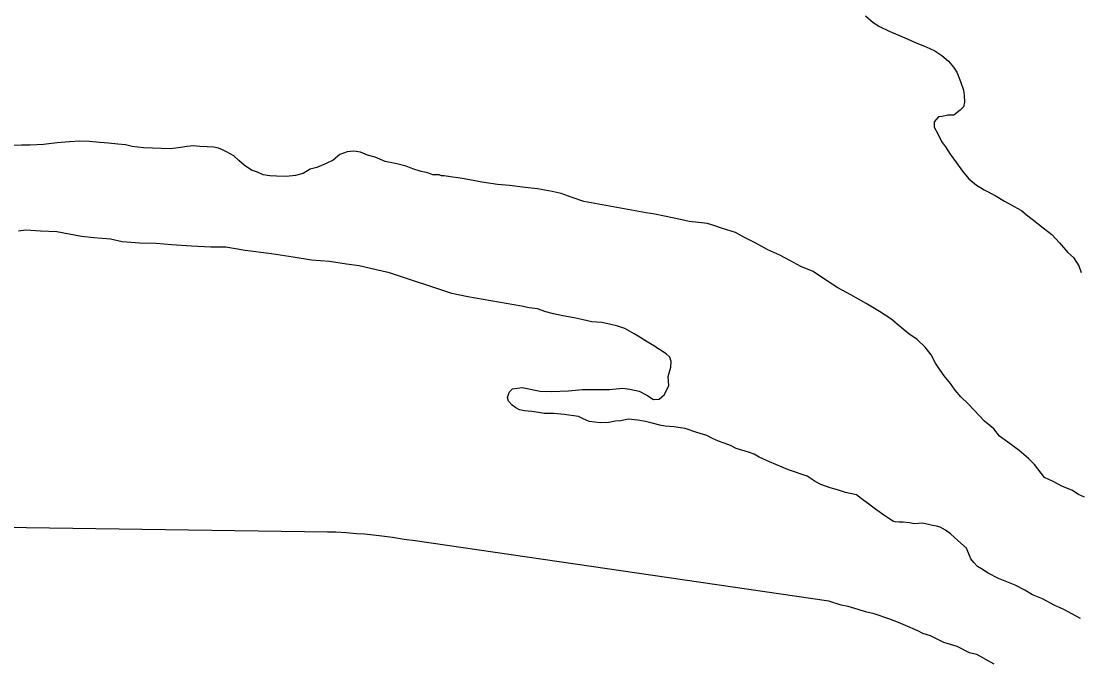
# Model space of a CAD drawing. Extents: x -939622 to -934245, y 1383184 to 1385301.
# Drawn here: x -936429.4 to -936423.23, y 1384612.1 to 1384615.84 of the extents above; entities that cross this region are included whole.
import ezdxf

# ---------------------------------------------------------------- set-up
doc = ezdxf.new("R2010")
doc.units = 0
doc.layers.add('Level 10', color=7, linetype='Continuous')
doc.layers.add('Level 9', color=7, linetype='Continuous')

msp = doc.modelspace()

# ---------------------------------------------------------------- linework, layer by layer
at = {"layer": 'Level 10'}
msp.add_lwpolyline([(-936423.7258, 1384612.0911), (-936423.8271, 1384612.1472), (-936423.8707, 1384612.1569), (-936423.9418, 1384612.1944), (-936424.0191, 1384612.217), (-936424.0315, 1384612.2223), (-936424.098, 1384612.255), (-936424.1415, 1384612.2691), (-936424.1717, 1384612.2858), (-936424.2441, 1384612.3169), (-936424.2839, 1384612.3332), (-936424.3352, 1384612.3541), (-936424.427, 1384612.384), (-936424.4761, 1384612.3967), (-936424.5204, 1384612.4102), (-936424.578, 1384612.4262), (-936424.6194, 1384612.4357), (-936424.6905, 1384612.4588), (-936427.1055, 1384612.8097), (-936427.1698, 1384612.8176), (-936427.2375, 1384612.8289), (-936427.3142, 1384612.8388), (-936427.4005, 1384612.8489), (-936427.448, 1384612.8519), (-936427.5068, 1384612.8573), (-936427.5682, 1384612.8616), (-936427.6164, 1384612.8612), (-936432.2131, 1384612.9272)], dxfattribs=at)
at = {"layer": 'Level 9'}
for points in [[(-936424.4771, 1384615.8729), (-936424.432, 1384615.8342), (-936424.3959, 1384615.8105), (-936424.3388, 1384615.784), (-936424.2878, 1384615.7634), (-936424.2337, 1384615.7398), (-936424.1767, 1384615.7133), (-936424.1226, 1384615.6927), (-936424.0716, 1384615.6691), (-936424.0325, 1384615.6424), (-936423.9933, 1384615.6097), (-936423.9631, 1384615.574)], [(-936424.4771, 1384615.8729), (-936424.432, 1384615.8342), (-936424.3959, 1384615.8105), (-936424.3388, 1384615.784), (-936424.2878, 1384615.7634), (-936424.2337, 1384615.7398), (-936424.1767, 1384615.7133), (-936424.1226, 1384615.6927), (-936424.0716, 1384615.6691), (-936424.0325, 1384615.6424), (-936423.9933, 1384615.6097), (-936423.9631, 1384615.574)], [(-936423.9631, 1384615.574), (-936423.9449, 1384615.5441), (-936423.9235, 1384615.4903), (-936423.9052, 1384615.4394), (-936423.902, 1384615.4094), (-936423.8987, 1384615.3704), (-936423.9044, 1384615.3433), (-936423.9252, 1384615.3222), (-936423.9609, 1384615.2949), (-936423.9968, 1384615.2946), (-936424.0297, 1384615.2853), (-936424.0506, 1384615.2851), (-936424.0773, 1384615.2549), (-936424.0771, 1384615.2249), (-936424.0558, 1384615.186), (-936424.0345, 1384615.1412), (-936424.0103, 1384615.1084), (-936423.9831, 1384615.0666), (-936423.9468, 1384615.0159), (-936423.9105, 1384614.9681), (-936423.8742, 1384614.9234), (-936423.829, 1384614.8848), (-936423.7839, 1384614.8581), (-936423.7208, 1384614.8256), (-936423.6667, 1384614.7931), (-936423.6096, 1384614.7605), (-936423.5675, 1384614.7368), (-936423.5374, 1384614.7131), (-936423.5043, 1384614.6863), (-936423.4411, 1384614.6358), (-936423.3899, 1384614.5972), (-936423.3446, 1384614.5496), (-936423.2963, 1384614.493), (-936423.2632, 1384614.4632), (-936423.2329, 1384614.4155), (-936423.2176, 1384614.3766)], [(-936423.9631, 1384615.574), (-936423.9449, 1384615.5441), (-936423.9235, 1384615.4903), (-936423.9052, 1384615.4394), (-936423.902, 1384615.4094), (-936423.8987, 1384615.3704), (-936423.9044, 1384615.3433), (-936423.9252, 1384615.3222), (-936423.9609, 1384615.2949), (-936423.9968, 1384615.2946), (-936424.0297, 1384615.2853), (-936424.0506, 1384615.2851), (-936424.0773, 1384615.2549), (-936424.0771, 1384615.2249), (-936424.0558, 1384615.186), (-936424.0345, 1384615.1412), (-936424.0103, 1384615.1084), (-936423.9831, 1384615.0666), (-936423.9468, 1384615.0159), (-936423.9105, 1384614.9681), (-936423.8742, 1384614.9234), (-936423.829, 1384614.8848), (-936423.7839, 1384614.8581), (-936423.7208, 1384614.8256), (-936423.6667, 1384614.7931), (-936423.6096, 1384614.7605), (-936423.5675, 1384614.7368), (-936423.5374, 1384614.7131), (-936423.5043, 1384614.6863), (-936423.4411, 1384614.6358), (-936423.3899, 1384614.5972), (-936423.3446, 1384614.5496), (-936423.2963, 1384614.493), (-936423.2632, 1384614.4632), (-936423.2329, 1384614.4155), (-936423.2176, 1384614.3766)], [(-936428.5018, 1384615.1015), (-936428.5317, 1384615.0982), (-936428.6904, 1384615.1029), (-936428.7563, 1384615.1114), (-936428.7952, 1384615.1201), (-936428.8402, 1384615.1257), (-936428.8941, 1384615.1313), (-936428.945, 1384615.1339), (-936429.0049, 1384615.1394), (-936429.0617, 1384615.1419), (-936429.1215, 1384615.1384), (-936429.1933, 1384615.1318), (-936429.274, 1384615.1221), (-936429.3518, 1384615.1185), (-936429.4027, 1384615.1181), (-936429.4805, 1384615.1174)], [(-936428.5018, 1384615.1015), (-936428.5317, 1384615.0982), (-936428.6904, 1384615.1029), (-936428.7563, 1384615.1114), (-936428.7952, 1384615.1201), (-936428.8402, 1384615.1257), (-936428.8941, 1384615.1313), (-936428.945, 1384615.1339), (-936429.0049, 1384615.1394), (-936429.0617, 1384615.1419), (-936429.1215, 1384615.1384), (-936429.1933, 1384615.1318), (-936429.274, 1384615.1221), (-936429.3518, 1384615.1185), (-936429.4027, 1384615.1181), (-936429.4805, 1384615.1174)], [(-936423.2344, 1384613.0798), (-936423.2735, 1384613.1065), (-936423.3275, 1384613.1271), (-936423.3816, 1384613.1567), (-936423.4326, 1384613.1803), (-936423.4901, 1384613.2548), (-936423.5263, 1384613.2905), (-936423.5805, 1384613.3381), (-936423.6467, 1384613.3856), (-936423.6949, 1384613.4212), (-936423.7281, 1384613.463), (-936423.7823, 1384613.5075), (-936423.8427, 1384613.5731), (-936423.8789, 1384613.6088), (-936423.9211, 1384613.6505), (-936423.9543, 1384613.6892), (-936423.9815, 1384613.728), (-936424.0178, 1384613.7727), (-936424.042, 1384613.8055), (-936424.0693, 1384613.8473), (-936424.0936, 1384613.8952), (-936424.1298, 1384613.9399), (-936424.1751, 1384613.9845), (-936424.2232, 1384614.0171), (-936424.2684, 1384614.0558), (-936424.3286, 1384614.1063), (-936424.3948, 1384614.1478), (-936424.473, 1384614.1952), (-936424.5631, 1384614.2455), (-936424.6383, 1384614.2869), (-936424.7044, 1384614.3283), (-936424.7826, 1384614.3817), (-936424.8547, 1384614.4111), (-936424.9178, 1384614.4466), (-936424.9779, 1384614.4761), (-936425.047, 1384614.5086), (-936425.1161, 1384614.547), (-936425.1822, 1384614.5795), (-936425.2363, 1384614.6091), (-936425.3113, 1384614.6325), (-936425.3623, 1384614.6501), (-936425.3983, 1384614.6618), (-936425.4522, 1384614.6673), (-936425.5061, 1384614.6729), (-936425.5571, 1384614.6845), (-936425.65, 1384614.7047), (-936425.7069, 1384614.7163), (-936425.7579, 1384614.7249), (-936426.1205, 1384614.7909), (-936426.1895, 1384614.8143), (-936426.2525, 1384614.8378), (-936426.3064, 1384614.8494), (-936426.3903, 1384614.8637), (-936426.4622, 1384614.8721), (-936426.5551, 1384614.8834), (-936426.6239, 1384614.8888), (-936426.7168, 1384614.9031), (-936426.7858, 1384614.9175), (-936426.8427, 1384614.926), (-936426.8996, 1384614.9346), (-936426.9356, 1384614.9403), (-936426.9505, 1384614.9401), (-936426.9655, 1384614.946), (-936427.0014, 1384614.9457), (-936427.0314, 1384614.9575), (-936427.0704, 1384614.9662), (-936427.1184, 1384614.9808), (-936427.1574, 1384614.9955), (-936427.2114, 1384615.01), (-936427.2803, 1384615.0245), (-936427.3374, 1384615.048), (-936427.3824, 1384615.0597), (-936427.4244, 1384615.0773), (-936427.4633, 1384615.083), (-936427.5022, 1384615.0797), (-936427.544, 1384615.0643), (-936427.5826, 1384615.031), (-936427.6244, 1384615.0126), (-936427.678, 1384614.9882), (-936427.7169, 1384614.9789), (-936427.7586, 1384614.9545), (-936427.8034, 1384614.9421), (-936427.8572, 1384614.9357), (-936427.914, 1384614.9382), (-936427.953, 1384614.9409), (-936427.9919, 1384614.9466), (-936428.0249, 1384614.9613), (-936428.0609, 1384614.973), (-936428.1031, 1384615.0027), (-936428.1332, 1384615.0295), (-936428.1633, 1384615.0562), (-936428.2054, 1384615.0799), (-936428.2295, 1384615.0917), (-936428.2535, 1384615.1005), (-936428.2804, 1384615.1063), (-936428.3194, 1384615.109), (-936428.3613, 1384615.1116), (-936428.4002, 1384615.1143), (-936428.4361, 1384615.111), (-936428.4749, 1384615.1047), (-936428.5018, 1384615.1015)], [(-936423.2344, 1384613.0798), (-936423.2735, 1384613.1065), (-936423.3275, 1384613.1271), (-936423.3816, 1384613.1567), (-936423.4326, 1384613.1803), (-936423.4901, 1384613.2548), (-936423.5263, 1384613.2905), (-936423.5805, 1384613.3381), (-936423.6467, 1384613.3856), (-936423.6949, 1384613.4212), (-936423.7281, 1384613.463), (-936423.7823, 1384613.5075), (-936423.8427, 1384613.5731), (-936423.8789, 1384613.6088), (-936423.9211, 1384613.6505), (-936423.9543, 1384613.6892), (-936423.9815, 1384613.728), (-936424.0178, 1384613.7727), (-936424.042, 1384613.8055), (-936424.0693, 1384613.8473), (-936424.0936, 1384613.8952), (-936424.1298, 1384613.9399), (-936424.1751, 1384613.9845), (-936424.2232, 1384614.0171), (-936424.2684, 1384614.0558), (-936424.3286, 1384614.1063), (-936424.3948, 1384614.1478), (-936424.473, 1384614.1952), (-936424.5631, 1384614.2455), (-936424.6383, 1384614.2869), (-936424.7044, 1384614.3283), (-936424.7826, 1384614.3817), (-936424.8547, 1384614.4111), (-936424.9178, 1384614.4466), (-936424.9779, 1384614.4761), (-936425.047, 1384614.5086), (-936425.1161, 1384614.547), (-936425.1822, 1384614.5795), (-936425.2363, 1384614.6091), (-936425.3113, 1384614.6325), (-936425.3623, 1384614.6501), (-936425.3983, 1384614.6618), (-936425.4522, 1384614.6673), (-936425.5061, 1384614.6729), (-936425.5571, 1384614.6845), (-936425.65, 1384614.7047), (-936425.7069, 1384614.7163), (-936425.7579, 1384614.7249), (-936426.1205, 1384614.7909), (-936426.1895, 1384614.8143), (-936426.2525, 1384614.8378), (-936426.3064, 1384614.8494), (-936426.3903, 1384614.8637), (-936426.4622, 1384614.8721), (-936426.5551, 1384614.8834), (-936426.6239, 1384614.8888), (-936426.7168, 1384614.9031), (-936426.7858, 1384614.9175), (-936426.8427, 1384614.926), (-936426.8996, 1384614.9346), (-936426.9356, 1384614.9403), (-936426.9505, 1384614.9401), (-936426.9655, 1384614.946), (-936427.0014, 1384614.9457), (-936427.0314, 1384614.9575), (-936427.0704, 1384614.9662), (-936427.1184, 1384614.9808), (-936427.1574, 1384614.9955), (-936427.2114, 1384615.01), (-936427.2803, 1384615.0245), (-936427.3374, 1384615.048), (-936427.3824, 1384615.0597), (-936427.4244, 1384615.0773), (-936427.4633, 1384615.083), (-936427.5022, 1384615.0797), (-936427.544, 1384615.0643), (-936427.5826, 1384615.031), (-936427.6244, 1384615.0126), (-936427.678, 1384614.9882), (-936427.7169, 1384614.9789), (-936427.7586, 1384614.9545), (-936427.8034, 1384614.9421), (-936427.8572, 1384614.9357), (-936427.914, 1384614.9382), (-936427.953, 1384614.9409), (-936427.9919, 1384614.9466), (-936428.0249, 1384614.9613), (-936428.0609, 1384614.973), (-936428.1031, 1384615.0027), (-936428.1332, 1384615.0295), (-936428.1633, 1384615.0562), (-936428.2054, 1384615.0799), (-936428.2295, 1384615.0917), (-936428.2535, 1384615.1005), (-936428.2804, 1384615.1063), (-936428.3194, 1384615.109), (-936428.3613, 1384615.1116), (-936428.4002, 1384615.1143), (-936428.4361, 1384615.111), (-936428.4749, 1384615.1047), (-936428.5018, 1384615.1015)], [(-936426.3861, 1384613.5582), (-936426.425, 1384613.5639), (-936426.467, 1384613.5695), (-936426.4969, 1384613.5753), (-936426.518, 1384613.5871), (-936426.539, 1384613.6019), (-936426.5602, 1384613.6258), (-936426.5663, 1384613.6467), (-936426.5605, 1384613.6648), (-936426.5546, 1384613.6798), (-936426.5368, 1384613.698), (-936426.48, 1384613.7045), (-936426.3751, 1384613.6843), (-936426.3093, 1384613.6819), (-936426.2105, 1384613.6857), (-936426.1298, 1384613.6923), (-936426.046, 1384613.693), (-936425.9712, 1384613.6936), (-936425.8935, 1384613.7003), (-936425.8515, 1384613.6946), (-936425.7976, 1384613.6831), (-936425.7525, 1384613.6594), (-936425.7134, 1384613.6357), (-936425.6805, 1384613.636), (-936425.6508, 1384613.6633), (-936425.6243, 1384613.7175), (-936425.6277, 1384613.7685), (-936425.6131, 1384613.8226), (-936425.6104, 1384613.8557), (-936425.6196, 1384613.8826), (-936425.6407, 1384613.9004), (-936425.7129, 1384613.9479), (-936425.752, 1384613.9716), (-936425.8031, 1384614.0042), (-936425.8271, 1384614.019), (-936425.8812, 1384614.0485), (-936425.9232, 1384614.0632), (-936425.9712, 1384614.0748), (-936426.0162, 1384614.0834), (-936426.0731, 1384614.089), (-936426.124, 1384614.1006), (-936426.178, 1384614.1121), (-936426.2439, 1384614.1236), (-936426.2979, 1384614.1352), (-936426.3428, 1384614.1468), (-936426.3908, 1384614.1644), (-936426.4388, 1384614.17), (-936426.4837, 1384614.1786), (-936426.7983, 1384614.2331), (-936426.8913, 1384614.2533), (-936427.2543, 1384614.3734), (-936427.3412, 1384614.3937), (-936427.4312, 1384614.414), (-936427.5061, 1384614.4254), (-936427.6049, 1384614.4396), (-936427.7097, 1384614.4477), (-936427.8176, 1384614.4648), (-936427.9434, 1384614.4848), (-936428.0962, 1384614.5045), (-936428.21, 1384614.5246), (-936428.2968, 1384614.5239), (-936428.4106, 1384614.529), (-936428.5273, 1384614.537), (-936428.6172, 1384614.5453), (-936428.7129, 1384614.5475), (-936428.8147, 1384614.5557), (-936428.8837, 1384614.5701), (-936428.9795, 1384614.5783), (-936429.0514, 1384614.5867), (-936429.1952, 1384614.6126), (-936429.291, 1384614.6178), (-936429.3778, 1384614.6231), (-936429.4197, 1384614.6167)], [(-936426.3861, 1384613.5582), (-936426.425, 1384613.5639), (-936426.467, 1384613.5695), (-936426.4969, 1384613.5753), (-936426.518, 1384613.5871), (-936426.539, 1384613.6019), (-936426.5602, 1384613.6258), (-936426.5663, 1384613.6467), (-936426.5605, 1384613.6648), (-936426.5546, 1384613.6798), (-936426.5368, 1384613.698), (-936426.48, 1384613.7045), (-936426.3751, 1384613.6843), (-936426.3093, 1384613.6819), (-936426.2105, 1384613.6857), (-936426.1298, 1384613.6923), (-936426.046, 1384613.693), (-936425.9712, 1384613.6936), (-936425.8935, 1384613.7003), (-936425.8515, 1384613.6946), (-936425.7976, 1384613.6831), (-936425.7525, 1384613.6594), (-936425.7134, 1384613.6357), (-936425.6805, 1384613.636), (-936425.6508, 1384613.6633), (-936425.6243, 1384613.7175), (-936425.6277, 1384613.7685), (-936425.6131, 1384613.8226), (-936425.6104, 1384613.8557), (-936425.6196, 1384613.8826), (-936425.6407, 1384613.9004), (-936425.7129, 1384613.9479), (-936425.752, 1384613.9716), (-936425.8031, 1384614.0042), (-936425.8271, 1384614.019), (-936425.8812, 1384614.0485), (-936425.9232, 1384614.0632), (-936425.9712, 1384614.0748), (-936426.0162, 1384614.0834), (-936426.0731, 1384614.089), (-936426.124, 1384614.1006), (-936426.178, 1384614.1121), (-936426.2439, 1384614.1236), (-936426.2979, 1384614.1352), (-936426.3428, 1384614.1468), (-936426.3908, 1384614.1644), (-936426.4388, 1384614.17), (-936426.4837, 1384614.1786), (-936426.7983, 1384614.2331), (-936426.8913, 1384614.2533), (-936427.2543, 1384614.3734), (-936427.3412, 1384614.3937), (-936427.4312, 1384614.414), (-936427.5061, 1384614.4254), (-936427.6049, 1384614.4396), (-936427.7097, 1384614.4477), (-936427.8176, 1384614.4648), (-936427.9434, 1384614.4848), (-936428.0962, 1384614.5045), (-936428.21, 1384614.5246), (-936428.2968, 1384614.5239), (-936428.4106, 1384614.529), (-936428.5273, 1384614.537), (-936428.6172, 1384614.5453), (-936428.7129, 1384614.5475), (-936428.8147, 1384614.5557), (-936428.8837, 1384614.5701), (-936428.9795, 1384614.5783), (-936429.0514, 1384614.5867), (-936429.1952, 1384614.6126), (-936429.291, 1384614.6178), (-936429.3778, 1384614.6231), (-936429.4197, 1384614.6167)], [(-936423.2227, 1384612.3566), (-936423.3189, 1384612.4099), (-936423.3729, 1384612.4334), (-936423.445, 1384612.4719), (-936423.5021, 1384612.4954), (-936423.5472, 1384612.522), (-936423.6043, 1384612.5516), (-936423.7003, 1384612.5898), (-936423.7604, 1384612.6223), (-936423.7995, 1384612.646), (-936423.8236, 1384612.6608), (-936423.8447, 1384612.6847), (-936423.8628, 1384612.7055), (-936423.8872, 1384612.7683), (-936423.9385, 1384612.8129), (-936423.9807, 1384612.8516), (-936424.0107, 1384612.8724), (-936424.0408, 1384612.8901), (-936424.0618, 1384612.896), (-936424.0858, 1384612.8988), (-936424.1427, 1384612.9133), (-936424.1936, 1384612.9099), (-936424.2206, 1384612.9157), (-936424.2565, 1384612.9184), (-936424.2804, 1384612.9182), (-936424.3044, 1384612.921), (-936424.3134, 1384612.9239), (-936424.3344, 1384612.9358), (-936424.3705, 1384612.9595), (-936424.4187, 1384612.9951), (-936424.4578, 1384613.0248), (-936424.5029, 1384613.0574), (-936424.53, 1384613.0782), (-936424.593, 1384613.0927), (-936424.641, 1384613.1073), (-936424.683, 1384613.119), (-936424.737, 1384613.1395), (-936424.7701, 1384613.1573), (-936424.8182, 1384613.1869), (-936424.9262, 1384613.225), (-936425.0373, 1384613.2721), (-936425.0973, 1384613.2986), (-936425.1274, 1384613.3164), (-936425.1604, 1384613.3281), (-936425.2324, 1384613.3486), (-936425.2654, 1384613.3663), (-936425.3015, 1384613.381), (-936425.3345, 1384613.3927), (-936425.3705, 1384613.4074), (-936425.4035, 1384613.4252), (-936425.4605, 1384613.4427), (-936425.5295, 1384613.4662), (-936425.5954, 1384613.4746), (-936425.6464, 1384613.4802), (-936425.6703, 1384613.483), (-936425.7213, 1384613.4976), (-936425.7603, 1384613.5063), (-936425.8052, 1384613.5149), (-936425.8621, 1384613.5205), (-936425.9039, 1384613.5111), (-936425.9368, 1384613.5078), (-936425.9757, 1384613.5015), (-936426.0235, 1384613.4981), (-936426.0894, 1384613.5066), (-936426.1255, 1384613.5213), (-936426.1525, 1384613.5361), (-936426.2364, 1384613.5474), (-936426.2963, 1384613.5529), (-936426.3531, 1384613.5524), (-936426.3861, 1384613.5582)], [(-936423.2227, 1384612.3566), (-936423.3189, 1384612.4099), (-936423.3729, 1384612.4334), (-936423.445, 1384612.4719), (-936423.5021, 1384612.4954), (-936423.5472, 1384612.522), (-936423.6043, 1384612.5516), (-936423.7003, 1384612.5898), (-936423.7604, 1384612.6223), (-936423.7995, 1384612.646), (-936423.8236, 1384612.6608), (-936423.8447, 1384612.6847), (-936423.8628, 1384612.7055), (-936423.8872, 1384612.7683), (-936423.9385, 1384612.8129), (-936423.9807, 1384612.8516), (-936424.0107, 1384612.8724), (-936424.0408, 1384612.8901), (-936424.0618, 1384612.896), (-936424.0858, 1384612.8988), (-936424.1427, 1384612.9133), (-936424.1936, 1384612.9099), (-936424.2206, 1384612.9157), (-936424.2565, 1384612.9184), (-936424.2804, 1384612.9182), (-936424.3044, 1384612.921), (-936424.3134, 1384612.9239), (-936424.3344, 1384612.9358), (-936424.3705, 1384612.9595), (-936424.4187, 1384612.9951), (-936424.4578, 1384613.0248), (-936424.5029, 1384613.0574), (-936424.53, 1384613.0782), (-936424.593, 1384613.0927), (-936424.641, 1384613.1073), (-936424.683, 1384613.119), (-936424.737, 1384613.1395), (-936424.7701, 1384613.1573), (-936424.8182, 1384613.1869), (-936424.9262, 1384613.225), (-936425.0373, 1384613.2721), (-936425.0973, 1384613.2986), (-936425.1274, 1384613.3164), (-936425.1604, 1384613.3281), (-936425.2324, 1384613.3486), (-936425.2654, 1384613.3663), (-936425.3015, 1384613.381), (-936425.3345, 1384613.3927), (-936425.3705, 1384613.4074), (-936425.4035, 1384613.4252), (-936425.4605, 1384613.4427), (-936425.5295, 1384613.4662), (-936425.5954, 1384613.4746), (-936425.6464, 1384613.4802), (-936425.6703, 1384613.483), (-936425.7213, 1384613.4976), (-936425.7603, 1384613.5063), (-936425.8052, 1384613.5149), (-936425.8621, 1384613.5205), (-936425.9039, 1384613.5111), (-936425.9368, 1384613.5078), (-936425.9757, 1384613.5015), (-936426.0235, 1384613.4981), (-936426.0894, 1384613.5066), (-936426.1255, 1384613.5213), (-936426.1525, 1384613.5361), (-936426.2364, 1384613.5474), (-936426.2963, 1384613.5529), (-936426.3531, 1384613.5524), (-936426.3861, 1384613.5582)], [(-936423.1983, 1384613.0651), (-936423.2344, 1384613.0798)], [(-936423.1983, 1384613.0651), (-936423.2344, 1384613.0798)]]:
    msp.add_lwpolyline(points, dxfattribs=at)

doc.saveas('drawing.dxf')
